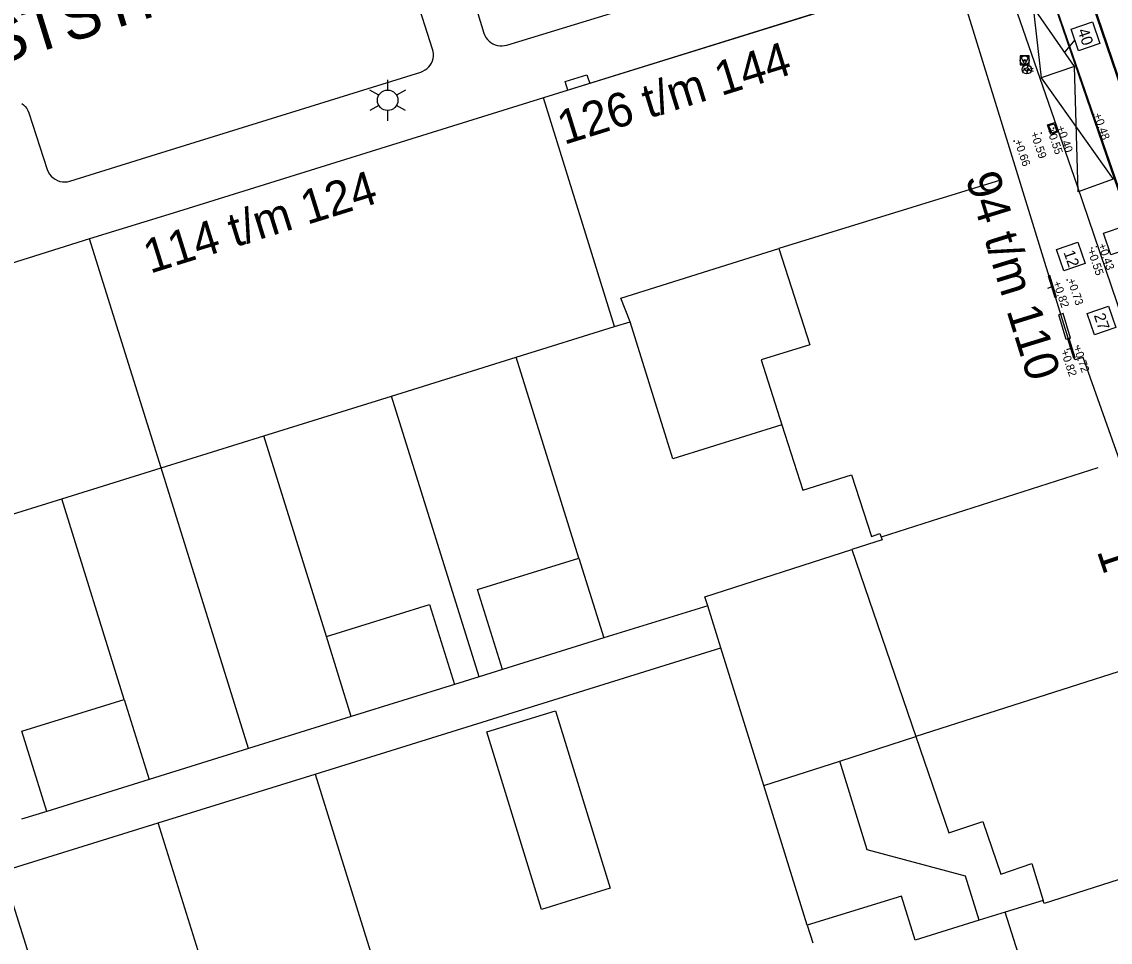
# Model space of a CAD drawing. Extents: x 122462 to 123306, y 485548 to 486417.
# Drawn here: x 122831.05 to 122879, y 485924.68 to 485965.25 of the extents above; entities that cross this region are included whole.
import ezdxf

# ---------------------------------------------------------------- set-up
doc = ezdxf.new("R2010")
doc.units = 0
for name, color, linetype in [('B nummers', 7, 'Continuous'), ('B-WE-IE-MEUBILAIR_WEGMEUBILAIR_PAAL-S', 7, 'Continuous'), ('B-WE-IE-MEUBILAIR_WEGMEUBILAIR_VERKEERSBORD-S', 7, 'Continuous'), ('B-WE-OG-BEBOUWING_PORTIEK1-G', 7, 'Continuous'), ('B-WE-OG-BEBOUWING_ROOSTER-G', 7, 'Continuous'), ('B-WE-OG-HOOGTEPUNT-S', 7, 'Continuous'), ('B-WE-OG-TOPOKAART-G', 7, 'Continuous'), ('Level 1', 7, 'Continuous'), ('Level 17', 7, 'Continuous'), ('Level 19', 7, 'Continuous'), ('Level 2', 7, 'Continuous'), ('Level 4', 7, 'Continuous'), ('Level 40', 7, 'Continuous'), ('Level 50', 7, 'Continuous'), ('Level 58', 7, 'Continuous'), ('Level 59', 7, 'Continuous'), ('V bss markering ononderboken', 7, 'Continuous'), ('V markering 1-1 10 cm', 7, 'Continuous'), ('V materiaalscheiding algemeen', 7, 'Continuous'), ('V riool trottoirkolk', 7, 'Continuous'), ('V trottoirband 180-200x250 mm specie', 7, 'Continuous')]:
    doc.layers.add(name, color=color, linetype=linetype)

msp = doc.modelspace()

# ---------------------------------------------------------------- linework, layer by layer
at = {"layer": 'B nummers'}
msp.add_line((122877.438, 485964.447), (122877.004, 485963.93), dxfattribs=at)
for points in [[(122878.223, 485965.243), (122878.546, 485964.297), (122877.6, 485963.974), (122877.277, 485964.92)], [(122879.656, 485956.25), (122879.98, 485955.303), (122879.033, 485954.98), (122878.71, 485955.926)], [(122877.58, 485955.54), (122877.903, 485954.594), (122876.957, 485954.27), (122876.634, 485955.217)], [(122878.93, 485952.716), (122879.253, 485951.77), (122878.307, 485951.447), (122877.983, 485952.393)]]:
    msp.add_lwpolyline(points, close=True, dxfattribs=at)
at = {"layer": 'B-WE-IE-MEUBILAIR_WEGMEUBILAIR_PAAL-S'}
for p, q in [((122875.178, 485963.105), (122875.192, 485963.106)), ((122875.33, 485963.148), (122875.614, 485963.208)), ((122875.33, 485963.148), (122875.608, 485963.079)), ((122875.337, 485963.233), (122875.351, 485963.234)), ((122875.314, 485962.968), (122875.328, 485962.97))]:
    msp.add_line(p, q, dxfattribs=at)
for points in [[(122875.226, 485963.204), (122875.191, 485963.169), (122875.226, 485963.133), (122875.178, 485963.105), (122875.187, 485963.116)], [(122875.385, 485963.332), (122875.35, 485963.297), (122875.385, 485963.261), (122875.337, 485963.233), (122875.346, 485963.244)], [(122875.362, 485963.068), (122875.326, 485963.032), (122875.362, 485962.997), (122875.314, 485962.968), (122875.323, 485962.979)]]:
    msp.add_lwpolyline(points, dxfattribs=at)
for radius in [0.2, 0.0745]:
    msp.add_circle((122875.33, 485963.148), radius, dxfattribs=at)
at = {"layer": 'B-WE-IE-MEUBILAIR_WEGMEUBILAIR_VERKEERSBORD-S'}
for points in [[(122875.037, 485963.349), (122875.437, 485963.349), (122875.437, 485963.749), (122875.037, 485963.749)], [(122875.037, 485963.749), (122875.237, 485963.349), (122875.437, 485963.749)]]:
    msp.add_lwpolyline(points, close=True, dxfattribs=at)
for radius in [0.2, 0.0342]:
    msp.add_circle((122875.237, 485963.549), radius, dxfattribs=at)
at = {"layer": 'B-WE-OG-BEBOUWING_PORTIEK1-G'}
for p, q in [((122876.337, 485954.06), (122876.28, 485954.043)), ((122876.43, 485953.559), (122876.239, 485953.5)), ((122876.638, 485953.094), (122876.58, 485953.076)), ((122877.193, 485951.289), (122877.136, 485951.271)), ((122877.268, 485950.844), (122877.077, 485950.785)), ((122877.458, 485950.434), (122877.401, 485950.417))]:
    msp.add_line(p, q, dxfattribs=at)
for points in [[(122876.58, 485953.076), (122876.43, 485953.559), (122876.28, 485954.043)], [(122876.638, 485953.094), (122876.488, 485953.577), (122876.337, 485954.06)], [(122877.401, 485950.417), (122877.268, 485950.844), (122877.136, 485951.271)], [(122877.458, 485950.434), (122877.326, 485950.862), (122877.193, 485951.289)]]:
    msp.add_lwpolyline(points, dxfattribs=at)
at = {"layer": 'B-WE-OG-BEBOUWING_ROOSTER-G'}
for p, q in [((122876.926, 485952.393), (122876.735, 485952.334)), ((122877.069, 485951.251), (122876.735, 485952.334)), ((122877.26, 485951.31), (122876.926, 485952.393)), ((122877.26, 485951.31), (122877.069, 485951.251))]:
    msp.add_line(p, q, dxfattribs=at)
at = {"layer": 'B-WE-OG-HOOGTEPUNT-S'}
for p, q in [((122878.243, 485961.161), (122878.283, 485961.161)), ((122878.263, 485961.181), (122878.263, 485961.141)), ((122875.941, 485960.347), (122875.981, 485960.347)), ((122875.961, 485960.367), (122875.961, 485960.327)), ((122876.481, 485960.566), (122876.521, 485960.566)), ((122876.501, 485960.586), (122876.501, 485960.546)), ((122876.616, 485960.603), (122876.656, 485960.603)), ((122876.636, 485960.623), (122876.636, 485960.583)), ((122874.749, 485959.993), (122874.789, 485959.993)), ((122874.769, 485960.013), (122874.769, 485959.973)), ((122878.167, 485955.279), (122878.207, 485955.279)), ((122878.187, 485955.299), (122878.187, 485955.259)), ((122878.368, 485955.337), (122878.408, 485955.337)), ((122878.388, 485955.357), (122878.388, 485955.317)), ((122876.417, 485953.578), (122876.457, 485953.578)), ((122876.437, 485953.598), (122876.437, 485953.558)), ((122877.083, 485953.869), (122877.123, 485953.869)), ((122877.103, 485953.889), (122877.103, 485953.849)), ((122877.249, 485950.855), (122877.289, 485950.855)), ((122877.269, 485950.875), (122877.269, 485950.835)), ((122877.559, 485950.97), (122877.599, 485950.97)), ((122877.579, 485950.99), (122877.579, 485950.95))]:
    msp.add_line(p, q, dxfattribs=at)
at = {"layer": 'B-WE-OG-TOPOKAART-G'}
for points in [[(122874.937, 485958.498), (122872.715, 485965.687), (122870.235, 485966.937), (122854.03, 485961.893)], [(122879.429, 485945.9), (122877.806, 485950.454), (122877.452, 485950.35), (122874.937, 485958.498)]]:
    msp.add_lwpolyline(points, dxfattribs=at)
at = {"layer": 'Level 1'}
for p, q in [((122834.04, 485955.675), (122814.046, 485949.455)), ((122852.837, 485950.464), (122857.168, 485951.813)), ((122857.168, 485951.813), (122857.85, 485952.026)), ((122847.337, 485948.75), (122852.837, 485950.464)), ((122841.713, 485946.997), (122847.337, 485948.75)), ((122837.185, 485945.586), (122841.713, 485946.997)), ((122832.811, 485944.223), (122837.185, 485945.586)), ((122827.188, 485942.47), (122832.811, 485944.223)), ((122867.623, 485941.983), (122870.443, 485933.741)), ((122876.056, 485926.517), (122874.382, 485925.999)), ((122874.382, 485925.999), (122873.233, 485925.644)), ((122865.655, 485925.426), (122865.898, 485924.649))]:
    msp.add_line(p, q, dxfattribs=at)
for points in [[(122866.351, 485965.728), (122854.03, 485961.893)], [(122854.03, 485961.893), (122837.716, 485956.819), (122834.04, 485955.675)], [(122857.85, 485952.026), (122857.442, 485953.074), (122864.411, 485955.249)], [(122864.411, 485955.249), (122865.77, 485951.012), (122863.622, 485950.342), (122864.541, 485947.476)], [(122864.541, 485947.476), (122865.461, 485944.61), (122867.608, 485945.28), (122868.48, 485942.567), (122868.859, 485942.688), (122868.913, 485942.528)], [(122868.913, 485942.528), (122868.953, 485942.41), (122867.623, 485941.983)], [(122870.443, 485933.741), (122871.896, 485929.494), (122873.389, 485930.005), (122874.186, 485927.675), (122875.553, 485928.143), (122876.056, 485926.517)], [(122873.233, 485925.644), (122870.411, 485924.772), (122869.812, 485926.71), (122865.655, 485925.426)]]:
    msp.add_lwpolyline(points, dxfattribs=at)
at = {"layer": 'Level 17'}
for points in [[(122850.652, 485967.211), (122851.414, 485964.749), (122851.451, 485964.651), (122851.501, 485964.559), (122851.563, 485964.474), (122851.635, 485964.398), (122851.716, 485964.333), (122851.806, 485964.278), (122851.901, 485964.235), (122852.002, 485964.205), (122852.105, 485964.189), (122852.21, 485964.186), (122852.314, 485964.197), (122852.416, 485964.222), (122861.551, 485967.02)], [(122831.046, 485961.654), (122831.13, 485961.589), (122831.204, 485961.514), (122831.268, 485961.429), (122831.32, 485961.337), (122831.359, 485961.239), (122832.174, 485958.74), (122832.217, 485958.635), (122832.274, 485958.538), (122832.344, 485958.449), (122832.426, 485958.371), (122832.519, 485958.305), (122832.619, 485958.253), (122832.726, 485958.216), (122832.837, 485958.194), (122832.95, 485958.188), (122833.063, 485958.198), (122833.173, 485958.224), (122836.979, 485959.409), (122848.628, 485963.036), (122848.726, 485963.074), (122848.818, 485963.125), (122848.903, 485963.187), (122848.979, 485963.26), (122849.045, 485963.342), (122849.099, 485963.432), (122849.142, 485963.528), (122849.171, 485963.629), (122849.187, 485963.733), (122849.188, 485963.838), (122849.177, 485963.943), (122849.151, 485964.045), (122848.361, 485966.499)]]:
    msp.add_lwpolyline(points, dxfattribs=at)
at = {"layer": 'Level 19'}
for p, q in [((122855.595, 485941.613), (122852.837, 485950.464)), ((122851.194, 485936.375), (122847.337, 485948.75)), ((122844.47, 485938.15), (122841.713, 485946.997)), ((122841.04, 485933.214), (122837.185, 485945.586)), ((122835.567, 485935.378), (122832.811, 485944.223)), ((122861.269, 485939.512), (122856.693, 485938.087)), ((122861.848, 485937.653), (122861.269, 485939.512)), ((122843.973, 485932.088), (122861.848, 485937.653)), ((122863.736, 485931.59), (122861.848, 485937.653)), ((122851.194, 485936.375), (122850.116, 485936.039)), ((122852.226, 485936.696), (122851.194, 485936.375)), ((122845.568, 485934.624), (122841.04, 485933.214)), ((122867.089, 485932.665), (122870.443, 485933.741)), ((122841.04, 485933.214), (122836.665, 485931.852)), ((122863.736, 485931.59), (122867.089, 485932.665)), ((122837.063, 485929.936), (122843.973, 485932.088)), ((122865.655, 485925.426), (122863.736, 485931.59)), ((122832.153, 485930.446), (122831.043, 485930.101)), ((122830.218, 485927.805), (122837.063, 485929.936)), ((122840.544, 485918.818), (122837.063, 485929.936)), ((122834.629, 485913.715), (122830.218, 485927.805))]:
    msp.add_line(p, q, dxfattribs=at)
for points in [[(122864.541, 485947.476), (122859.735, 485945.978), (122857.85, 485952.026)], [(122861.269, 485939.512), (122861.147, 485939.903), (122867.623, 485941.983)], [(122873.233, 485925.644), (122872.634, 485927.582), (122868.297, 485928.755), (122867.089, 485932.665)], [(122843.973, 485932.088), (122847.456, 485920.901), (122847.413, 485920.888)]]:
    msp.add_lwpolyline(points, dxfattribs=at)
at = {"layer": 'Level 2'}
for p, q in [((122855.595, 485941.613), (122856.693, 485938.087)), ((122845.568, 485934.624), (122844.47, 485938.15)), ((122856.693, 485938.087), (122852.226, 485936.696)), ((122850.116, 485936.039), (122845.568, 485934.624)), ((122835.567, 485935.378), (122836.665, 485931.852)), ((122836.665, 485931.852), (122832.153, 485930.446))]:
    msp.add_line(p, q, dxfattribs=at)
for points in [[(122852.226, 485936.696), (122851.128, 485940.222), (122855.595, 485941.613)], [(122844.47, 485938.15), (122849.018, 485939.566), (122850.116, 485936.039)], [(122832.153, 485930.446), (122831.056, 485933.973), (122835.567, 485935.378)], [(122853.953, 485926.124), (122851.535, 485933.948), (122854.56, 485934.883), (122856.978, 485927.059), (122853.953, 485926.124)]]:
    msp.add_lwpolyline(points, dxfattribs=at)
at = {"layer": 'Level 4'}
for p, q in [((122857.168, 485951.813), (122854.03, 485961.893)), ((122874.177, 485958.263), (122864.411, 485955.249)), ((122837.185, 485945.586), (122834.04, 485955.675)), ((122878.46, 485945.589), (122868.913, 485942.528)), ((122881.491, 485937.283), (122870.443, 485933.741)), ((122877.355, 485916.488), (122874.382, 485925.999))]:
    msp.add_line(p, q, dxfattribs=at)
msp.add_lwpolyline([(122884.488, 485929.066), (122876.1, 485926.379), (122876.056, 485926.517)], dxfattribs=at)
at = {"layer": 'Level 40'}
msp.add_lwpolyline([(122855.115, 485962.231), (122854.997, 485962.61), (122855.952, 485962.906), (122856.07, 485962.528)], dxfattribs=at)
at = {"layer": 'Level 50'}
for p, q in [((122847.17, 485962.239), (122847.17, 485962.689)), ((122846.78, 485962.014), (122846.39, 485962.239)), ((122847.949, 485962.239), (122847.559, 485962.014)), ((122846.78, 485961.564), (122846.39, 485961.339)), ((122847.17, 485960.889), (122847.17, 485961.339)), ((122847.949, 485961.339), (122847.559, 485961.564))]:
    msp.add_line(p, q, dxfattribs=at)
msp.add_circle((122847.17, 485961.789), 0.45, dxfattribs=at)
at = {"layer": 'V bss markering ononderboken'}
msp.add_line((122877.425, 485963.277), (122875.962, 485962.78), dxfattribs=at)
msp.add_lwpolyline([(122875.242, 485969.127), (122875.962, 485962.78), (122879.135, 485958.319), (122877.588, 485957.749), (122877.425, 485963.277), (122874.73, 485967.188)], dxfattribs=at)
at = {"layer": 'V markering 1-1 10 cm'}
for points in [[(122897.69, 485909.552), (122896.019, 485914.579), (122892.466, 485924.842), (122886.539, 485941.858), (122880.87, 485958.414), (122875.603, 485973.852), (122873.11, 485981.1), (122869.222, 485992.577), (122863.38, 486009.478), (122855.336, 486033.09), (122853.219, 486039.33)], [(122875.329, 485969.583), (122879.184, 485958.335), (122883.839, 485944.815), (122888.736, 485930.405), (122890.742, 485924.703)]]:
    msp.add_lwpolyline(points, dxfattribs=at)
at = {"layer": 'V materiaalscheiding algemeen'}
for points in [[(122897.072, 485911.4), (122895.975, 485914.564), (122892.423, 485924.827), (122886.495, 485941.843), (122880.827, 485958.399), (122875.559, 485973.837), (122873.066, 485981.085), (122869.178, 485992.562), (122863.337, 486009.463), (122855.292, 486033.075), (122851.509, 486044.226)], [(122875.208, 485969.969), (122879.225, 485958.349), (122883.88, 485944.828), (122888.777, 485930.419), (122891.262, 485923.291)]]:
    msp.add_lwpolyline(points, dxfattribs=at)
at = {"layer": 'V riool trottoirkolk'}
for p, q in [((122876.235, 485960.703), (122876.566, 485960.817)), ((122876.382, 485960.277), (122876.235, 485960.703)), ((122876.566, 485960.817), (122876.713, 485960.392)), ((122876.572, 485960.755), (122876.587, 485960.711)), ((122876.582, 485960.77), (122876.578, 485960.768)), ((122876.587, 485960.711), (122876.598, 485960.68)), ((122876.713, 485960.392), (122876.382, 485960.277)), ((122876.615, 485960.675), (122876.61, 485960.674)), ((122876.612, 485960.637), (122876.639, 485960.562)), ((122876.623, 485960.652), (122876.619, 485960.65)), ((122876.656, 485960.557), (122876.651, 485960.555)), ((122876.653, 485960.519), (122876.679, 485960.443)), ((122876.664, 485960.533), (122876.659, 485960.532)), ((122876.697, 485960.439), (122876.692, 485960.437))]:
    msp.add_line(p, q, dxfattribs=at)
msp.add_lwpolyline([(122876.413, 485960.341), (122876.299, 485960.672), (122876.535, 485960.753), (122876.65, 485960.423)], close=True, dxfattribs=at)
for centre, start, end in [((122876.581, 485960.759), 109.0689, 199.0689), ((122876.607, 485960.683), 199.0689, 289.0689), ((122876.622, 485960.64), 109.0689, 199.0689), ((122876.648, 485960.565), 199.0689, 289.0689), ((122876.663, 485960.522), 109.0689, 199.0689), ((122876.689, 485960.447), 199.0689, 289.0689)]:
    msp.add_arc(centre, 0.01, start, end, dxfattribs=at)
at = {"layer": 'V trottoirband 180-200x250 mm specie'}
msp.add_lwpolyline([(122874.27, 485967.485), (122877.528, 485958.062), (122880.822, 485948.386), (122882.937, 485942.309), (122886.859, 485930.814), (122888.686, 485925.338)], dxfattribs=at)

# ---------------------------------------------------------------- texts
at = {"layer": 'B nummers'}
for s, p in [('40', (122877.561, 485964.861)), ('12', (122876.942, 485955.087)), ('27', (122878.276, 485952.31))]:
    msp.add_text(s, height=0.5, rotation=288.867, dxfattribs=at).set_placement(p)
at = {"layer": 'B-WE-OG-HOOGTEPUNT-S'}
for s, rotation, p in [('+0.48', 289, (122878.263, 485961.161)), ('+0.59', 289.0689, (122875.481, 485960.335)), ('+0.55', 289.0689, (122876.195, 485960.517)), ('+0.40', 289, (122876.636, 485960.603)), ('+0.66', 289, (122874.769, 485959.993)), ('+0.43', 289.0689, (122878.463, 485955.418)), ('+0.55', 289.0689, (122877.992, 485955.182)), ('+0.82', 289.0689, (122876.472, 485953.756)), ('+0.73', 289, (122877.103, 485953.869)), ('+0.82', 289.0689, (122876.812, 485950.727)), ('+0.72', 289.0689, (122877.364, 485950.905))]:
    msp.add_text(s, height=0.36, rotation=rotation, dxfattribs=at).set_placement(p)
at = {"layer": 'Level 58'}
for s, rotation, p in [('126 t/m 144', 17.2928, (122854.939, 485959.819)), ('114 t/m 124', 17.2928, (122836.7, 485954.141)), ('94 t/m 110', 287.1554, (122872.618, 485958.383)), ('1', 288.6803, (122878.403, 485941.918))]:
    msp.add_text(s, height=1.5, rotation=rotation, dxfattribs=at).set_placement(p)
at = {"layer": 'Level 59'}
msp.add_text('MARY ZELDENRUSTSTRAAT', height=2, rotation=17.2662, dxfattribs=at).set_placement((122807.955, 485956.492))

doc.saveas('drawing.dxf')
